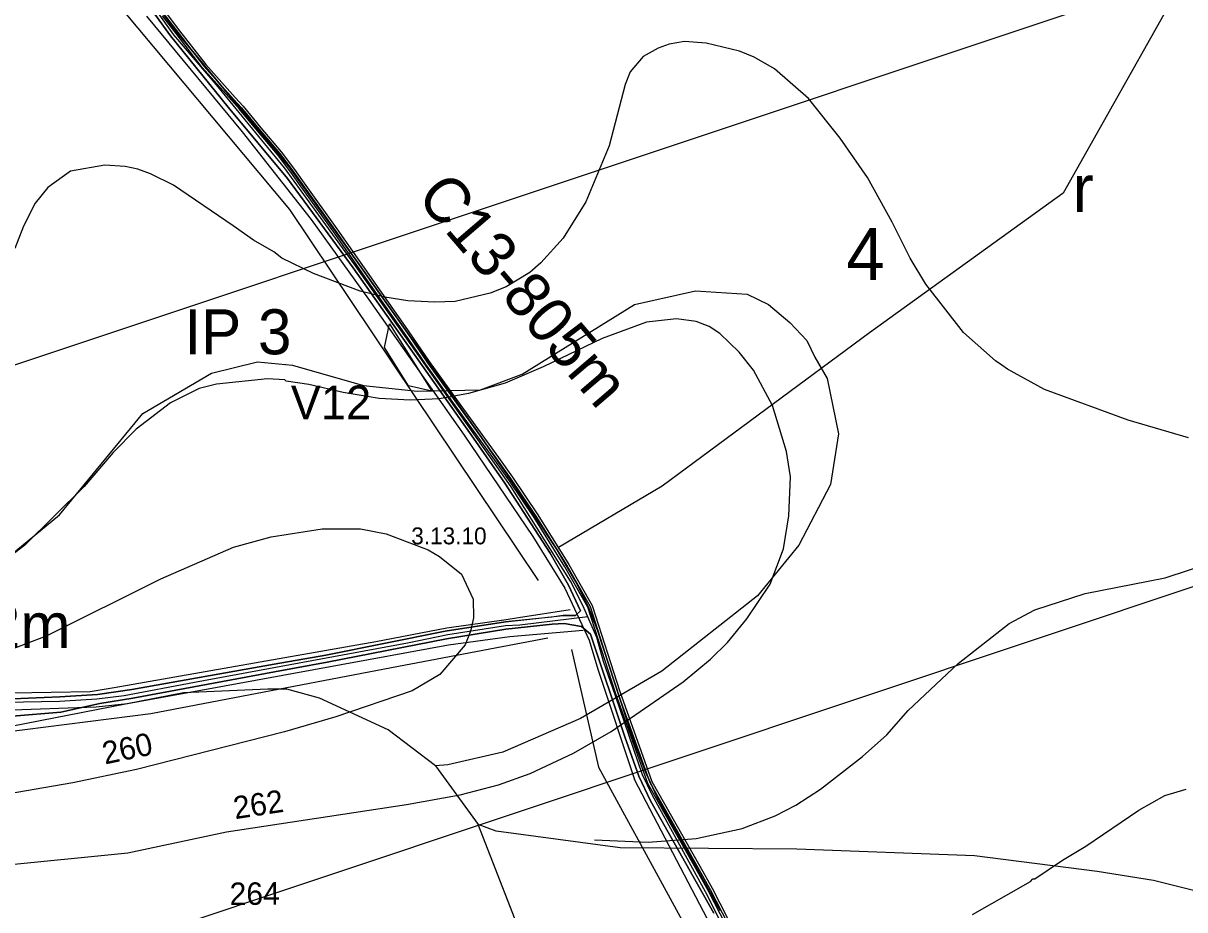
# Model space of a CAD drawing. Extents: x -662500 to -653478, y -1056827 to -1049993.
# Drawn here: x -660694 to -660178, y -1051841 to -1051447 of the extents above; entities that cross this region are included whole.
import ezdxf

# ---------------------------------------------------------------- set-up
doc = ezdxf.new("R2010")
doc.units = 0
for name, color, linetype in [('Vrstva 12', 7, 'Continuous'), ('Vrstva 18', 7, 'Continuous'), ('Vrstva 24', 7, 'Continuous'), ('Vrstva 42', 7, 'Continuous'), ('Vrstva 46', 7, 'Continuous'), ('Vrstva 47', 7, 'Continuous'), ('Vrstva 5', 7, 'Continuous'), ('Vrstva 52', 7, 'Continuous'), ('Vrstva 54', 7, 'Continuous'), ('Vrstva 57', 7, 'Continuous'), ('Vrstva 61', 7, 'Continuous'), ('Vrstva 7', 7, 'Continuous')]:
    doc.layers.add(name, color=color, linetype=linetype)

msp = doc.modelspace()

# ---------------------------------------------------------------- linework, layer by layer
at = {"layer": 'Vrstva 12'}
for points in [[(-660360.24, -1051950.23), (-660359.43, -1051916.22), (-660360.3, -1051903.02), (-660361.18, -1051897.07), (-660366.16, -1051882.51), (-660369.49, -1051875.71), (-660391, -1051833), (-660414.6, -1051790.23), (-660418.98, -1051781.07), (-660430.99, -1051745.93), (-660436.32, -1051730.61), (-660439.34, -1051720.04), (-660445.45, -1051706.03), (-660451.02, -1051695.02), (-660477.33, -1051653.06), (-660546.82, -1051554.5), (-660578.08, -1051511.29), (-660608.3, -1051474.46), (-660627.26, -1051452.26), (-660641.91, -1051431.52)], [(-660443.36, -1051710.83), (-660473.56, -1051714.47), (-660479.86, -1051714.82), (-660505.53, -1051718.82), (-660523.47, -1051722.46), (-660618.09, -1051739.92), (-660649.3, -1051745.86), (-660661.47, -1051747.41), (-660677.98, -1051748.43), (-660717.94, -1051749.1)]]:
    msp.add_lwpolyline(points, dxfattribs=at)
at = {"layer": 'Vrstva 24'}
for points in [[(-660700, -1051683.5), (-660678, -1051665.5), (-660641, -1051620.5), (-660610.5, -1051602.5), (-660590, -1051597.5), (-660574.5, -1051599), (-660543, -1051608), (-660519, -1051610.5), (-660491, -1051610), (-660472.5, -1051603), (-660422.5, -1051572), (-660395.5, -1051566), (-660372.5, -1051567.5), (-660363, -1051572), (-660353.5, -1051580), (-660346, -1051588), (-660342.5, -1051595.5), (-660337, -1051605), (-660332, -1051629.5), (-660335.5, -1051652), (-660349.5, -1051679), (-660368, -1051701.5), (-660410.5, -1051735), (-660446.5, -1051756), (-660481, -1051771), (-660505.5, -1051776.5), (-660511, -1051777)], [(-660511, -1051777), (-660532, -1051761), (-660562.5, -1051747), (-660577, -1051743), (-660585.5, -1051743), (-660623, -1051744.5), (-660699.5, -1051759.5), (-660719, -1051760.5), (-660775, -1051753.5)], [(-660511, -1051777), (-660492, -1051803)], [(-660495.5, -1052000), (-660475, -1051936.5), (-660466, -1051896), (-660469, -1051862), (-660492, -1051803)], [(-659520, -1051972), (-659551, -1051972), (-659585, -1051965), (-659628, -1051953.5), (-659656, -1051950), (-659695.5, -1051945.5), (-659741.5, -1051944.5), (-659798.5, -1051933.5), (-659814, -1051928.5), (-659835, -1051923), (-659866.5, -1051918), (-659918.5, -1051913.5), (-659953.5, -1051914), (-660000, -1051904), (-660067, -1051864.5), (-660112, -1051848), (-660192, -1051828), (-660217, -1051824), (-660271.5, -1051817), (-660350.5, -1051814), (-660429, -1051813.5), (-660484, -1051806), (-660492, -1051803)]]:
    msp.add_lwpolyline(points, dxfattribs=at)
at = {"layer": 'Vrstva 42'}
msp.add_line((-660574.43, -1051512.72), (-660570.88, -1051517.67), dxfattribs=at)
for points in [[(-660631.48, -1051443.25), (-660625.46, -1051451.04), (-660613.85, -1051466.12), (-660600.69, -1051480.79), (-660597.24, -1051484.64), (-660589.33, -1051494.21), (-660580.35, -1051504.83), (-660574.43, -1051512.72)], [(-660570.88, -1051517.67), (-660554.92, -1051539.99), (-660539.07, -1051562.68), (-660523.89, -1051584.27), (-660514.59, -1051597.91), (-660502.41, -1051614.85), (-660483.86, -1051640.65), (-660477.59, -1051649.39), (-660466.35, -1051666.07), (-660452.65, -1051688.05), (-660442.33, -1051706.16), (-660430.09, -1051744.32), (-660415.79, -1051784.36), (-660394.39, -1051822.11), (-660388.91, -1051831.89), (-660375.45, -1051858.16), (-660364.58, -1051882.73), (-660359.98, -1051896.4)]]:
    msp.add_lwpolyline(points, dxfattribs=at)
at = {"layer": 'Vrstva 46'}
msp.add_line((-659811.8, -1051303.28), (-660954.84, -1051684.73), dxfattribs=at)
at = {"layer": 'Vrstva 47'}
msp.add_line((-659729.76, -1051549.11), (-661071.93, -1051997.01), dxfattribs=at)
for points in [[(-660376.35, -1051858.59), (-660389.79, -1051832.36), (-660395.26, -1051822.6), (-660416.7, -1051784.78), (-660431.03, -1051744.64), (-660443.25, -1051706.56), (-660453.51, -1051688.57), (-660467.19, -1051666.61), (-660478.41, -1051649.96), (-660484.68, -1051641.23), (-660503.22, -1051615.44), (-660515.41, -1051598.49), (-660524.71, -1051584.84), (-660539.89, -1051563.26), (-660555.74, -1051540.57), (-660571.69, -1051518.26), (-660575.23, -1051513.31), (-660581.14, -1051505.46), (-660590.1, -1051494.85), (-660598, -1051485.29), (-660601.44, -1051481.46), (-660614.62, -1051466.77), (-660626.25, -1051451.65), (-660632.29, -1051443.84)], [(-660630.67, -1051442.66), (-660624.67, -1051450.43), (-660613.08, -1051465.49), (-660599.95, -1051480.12), (-660596.48, -1051483.99), (-660588.56, -1051493.57), (-660579.57, -1051504.21), (-660573.62, -1051512.13), (-660570.07, -1051517.09), (-660554.1, -1051539.41), (-660538.25, -1051562.11), (-660523.07, -1051583.7), (-660513.77, -1051597.34), (-660501.6, -1051614.27), (-660483.05, -1051640.06), (-660476.77, -1051648.82), (-660465.51, -1051665.52), (-660451.79, -1051687.54), (-660441.41, -1051705.75), (-660429.14, -1051744), (-660414.87, -1051783.94), (-660393.52, -1051821.61), (-660388.03, -1051831.41), (-660374.55, -1051857.73)]]:
    msp.add_lwpolyline(points, dxfattribs=at)
at = {"layer": 'Vrstva 5'}
for points in [[(-660643.37, -1051432.2), (-660628.67, -1051452.76), (-660603.07, -1051484.44), (-660576.76, -1051516.12), (-660547.54, -1051555.75), (-660494.08, -1051631.43), (-660480.23, -1051651.45), (-660460.09, -1051682.58), (-660451.92, -1051696.73), (-660446.59, -1051708.11), (-660448.84, -1051710.24), (-660454.31, -1051710.26), (-660459.32, -1051710.92), (-660479.93, -1051713.09), (-660506.65, -1051717.21), (-660559.77, -1051727.87), (-660582.6, -1051731.84), (-660645.9, -1051743.08), (-660661.14, -1051745.34), (-660677.92, -1051746.35), (-660698.73, -1051747.17)], [(-660698.73, -1051747.17), (-660677.92, -1051746.35), (-660661.14, -1051745.34), (-660645.9, -1051743.08), (-660582.6, -1051731.84), (-660559.77, -1051727.87), (-660506.65, -1051717.21), (-660479.93, -1051713.09), (-660454.31, -1051710.26), (-660448.84, -1051710.24), (-660446.59, -1051708.11), (-660451.92, -1051696.73), (-660460.09, -1051682.58), (-660480.23, -1051651.45), (-660494.08, -1051631.43), (-660547.54, -1051555.75), (-660576.76, -1051516.12), (-660603.07, -1051484.44), (-660628.67, -1051452.76), (-660643.37, -1051432.2)], [(-660640.8, -1051430.74), (-660626.12, -1051450.8), (-660600.55, -1051481.61), (-660576.08, -1051510.79), (-660544.9, -1051554.22), (-660491.61, -1051629.68), (-660477.62, -1051649.74), (-660456.97, -1051681.03), (-660448.65, -1051695.32), (-660443.2, -1051706.24), (-660438.99, -1051716.67), (-660423.75, -1051763.34), (-660417.38, -1051780.39), (-660412.48, -1051790.94), (-660384.48, -1051841.24)], [(-660384.48, -1051841.24), (-660412.48, -1051790.94), (-660417.38, -1051780.39), (-660423.75, -1051763.34), (-660438.99, -1051716.67), (-660443.2, -1051706.24), (-660448.65, -1051695.32), (-660456.97, -1051681.03), (-660477.62, -1051649.74), (-660491.61, -1051629.68), (-660544.9, -1051554.22), (-660576.08, -1051510.79), (-660600.55, -1051481.61), (-660626.12, -1051450.8), (-660640.8, -1051430.74)], [(-660698.84, -1051754.98), (-660677.41, -1051753.19), (-660660.15, -1051749.3), (-660645.39, -1051746.99), (-660582.45, -1051735.27), (-660559.13, -1051730.93), (-660506.15, -1051720.51), (-660479.78, -1051716.3), (-660459.1, -1051714.07), (-660453.85, -1051713.76), (-660446.11, -1051715.07), (-660442.11, -1051718.53), (-660426.93, -1051764.14), (-660420.65, -1051781.56), (-660415.51, -1051792.48), (-660387.33, -1051842.39)], [(-660387.33, -1051842.39), (-660415.51, -1051792.48), (-660420.65, -1051781.56), (-660426.93, -1051764.14), (-660442.11, -1051718.53), (-660446.11, -1051715.07), (-660453.85, -1051713.76), (-660459.1, -1051714.07), (-660479.78, -1051716.3), (-660506.15, -1051720.51), (-660559.13, -1051730.93), (-660582.45, -1051735.27), (-660645.39, -1051746.99), (-660660.15, -1051749.3), (-660677.41, -1051753.19), (-660698.84, -1051754.98)]]:
    msp.add_lwpolyline(points, dxfattribs=at)
at = {"layer": 'Vrstva 52'}
for points in [[(-660724.66, -1051248.73), (-660684.32, -1051385.67), (-660663.6, -1051424.65), (-660575.82, -1051529.8), (-660465.32, -1051694.68)], [(-660450.62, -1051725.35), (-660438.63, -1051777.57), (-660372.18, -1051899.19), (-660374.76, -1051942.19)]]:
    msp.add_lwpolyline(points, dxfattribs=at)
at = {"layer": 'Vrstva 54'}
msp.add_lwpolyline([(-661061.27, -1051999.59), (-661050.24, -1051980.46), (-661044.92, -1051955.41), (-661013, -1051874.07), (-660972.1, -1051779.61), (-660941.44, -1051708.81), (-660929, -1051706.7), (-660806.12, -1051752.81), (-660721.57, -1051764.39), (-660637.41, -1051753.69), (-660533.68, -1051733.93), (-660461.07, -1051720.1)], dxfattribs=at)
at = {"layer": 'Vrstva 57'}
msp.add_lwpolyline([(-660187.47, -1051443.16), (-660232.12, -1051522.59), (-660318.13, -1051584.62), (-660410.24, -1051652.77), (-660456.3, -1051680.03)], dxfattribs=at)
at = {"layer": 'Vrstva 61'}
for points in [[(-660639.33, -1051443.93), (-660596.87, -1051495.32), (-660566.21, -1051534.31), (-660540.68, -1051569.66), (-660498.24, -1051630.17), (-660467.78, -1051675.17), (-660453.56, -1051698.12), (-660442.69, -1051721.15), (-660438.79, -1051734.03), (-660422.61, -1051783.06)], [(-660451.14, -1051707.63), (-660474.16, -1051711.28), (-660479.57, -1051712.14), (-660505.95, -1051715.78), (-660537.46, -1051721.89), (-660653.73, -1051742.33), (-660664.36, -1051744.2), (-660698.99, -1051744.72), (-660758.7, -1051743.25), (-660783.26, -1051740.76), (-660825.72, -1051731.73), (-660830.88, -1051722.68), (-660849.8, -1051717.29), (-660859.99, -1051722.17), (-660880.72, -1051714), (-660917.89, -1051699.35), (-660928.19, -1051693.51), (-660943.06, -1051695.75), (-660941.1, -1051708.76)], [(-660445.4, -1051716.9), (-660477.98, -1051719.69), (-660505.24, -1051723.42), (-660540.71, -1051729.9), (-660565.04, -1051734.35), (-660604.73, -1051741.6), (-660647.83, -1051749.47), (-660661.77, -1051751.01), (-660703.1, -1051752.45), (-660734.66, -1051751.75), (-660782.46, -1051748.72), (-660819.5, -1051740.1), (-660851.2, -1051731.93), (-660876.31, -1051723.38), (-660883.5, -1051720.93), (-660917.42, -1051706.42), (-660927.38, -1051702.16), (-660936.55, -1051702.02), (-660942.03, -1051702.79)], [(-660364.83, -1051948.96), (-660364.83, -1051899.24), (-660369.69, -1051884.21), (-660422.61, -1051783.06)]]:
    msp.add_lwpolyline(points, dxfattribs=at)
msp.add_lwpolyline([(-660512.63, -1051610.55), (-660522.96, -1051608.18), (-660533.59, -1051591.23), (-660531.35, -1051580.68)], close=True, dxfattribs=at)
at = {"layer": 'Vrstva 7'}
for p, q in [((-660400.29, -1051455.2), (-660407.1, -1051456.47)), ((-660390.66, -1051455.9), (-660400.29, -1051455.2)), ((-660412.06, -1051458.17), (-660418.72, -1051461.86)), ((-660407.1, -1051456.47), (-660412.06, -1051458.17)), ((-660375.92, -1051459.45), (-660390.66, -1051455.9)), ((-660369.4, -1051462.14), (-660375.92, -1051459.45)), ((-660418.72, -1051461.86), (-660424.53, -1051468.66)), ((-660360.33, -1051467.38), (-660369.4, -1051462.14)), ((-660424.53, -1051468.66), (-660426.79, -1051474.33)), ((-660345.31, -1051480.56), (-660360.33, -1051467.38)), ((-660426.79, -1051474.33), (-660433.88, -1051501.54)), ((-660331.14, -1051498.14), (-660345.31, -1051480.56)), ((-660433.88, -1051501.54), (-660444.22, -1051526.48)), ((-660319.09, -1051515.71), (-660331.14, -1051498.14)), ((-660657.93, -1051510.18), (-660673.1, -1051512.87)), ((-660648.86, -1051510.75), (-660657.93, -1051510.18)), ((-660643.2, -1051511.88), (-660648.86, -1051510.75)), ((-660637.53, -1051514.01), (-660643.2, -1051511.88)), ((-660673.1, -1051512.87), (-660683.16, -1051520.1)), ((-660627.32, -1051519.11), (-660637.53, -1051514.01)), ((-660308.04, -1051535.55), (-660319.09, -1051515.71)), ((-660683.16, -1051520.1), (-660688.83, -1051527.04)), ((-660600.82, -1051537.11), (-660627.32, -1051519.11)), ((-660688.83, -1051527.04), (-660693.97, -1051537.19)), ((-660444.22, -1051526.48), (-660454.29, -1051542.63)), ((-660693.97, -1051537.19), (-660697.9, -1051547.17)), ((-660591.89, -1051543.48), (-660600.82, -1051537.11)), ((-660300.1, -1051551.42), (-660308.04, -1051535.55)), ((-660454.29, -1051542.63), (-660464.21, -1051553.55)), ((-660582.82, -1051548.59), (-660591.89, -1051543.48)), ((-660579.28, -1051551.42), (-660582.82, -1051548.59)), ((-660565.25, -1051558.22), (-660579.28, -1051551.42)), ((-660464.21, -1051553.55), (-660469.03, -1051557.8)), ((-660293.16, -1051563.04), (-660300.1, -1051551.42)), ((-660544.42, -1051566.16), (-660565.25, -1051558.22)), ((-660469.03, -1051557.8), (-660479.66, -1051564.18)), ((-660276.43, -1051584.44), (-660293.16, -1051563.04)), ((-660533.51, -1051568.85), (-660544.42, -1051566.16)), ((-660523.3, -1051570.41), (-660533.51, -1051568.85)), ((-660486.74, -1051567.01), (-660502.19, -1051570.69)), ((-660479.66, -1051564.18), (-660486.74, -1051567.01)), ((-660511.4, -1051570.98), (-660523.3, -1051570.41)), ((-660502.19, -1051570.69), (-660511.4, -1051570.98)), ((-660403.98, -1051578.49), (-660417.3, -1051579.91)), ((-660395.19, -1051579.62), (-660403.98, -1051578.49)), ((-660417.3, -1051579.91), (-660437, -1051587.13)), ((-660389.38, -1051581.89), (-660395.19, -1051579.62)), ((-660384.7, -1051585.01), (-660389.38, -1051581.89)), ((-660262.23, -1051597.15), (-660276.43, -1051584.44)), ((-660437, -1051587.13), (-660463.22, -1051599.75)), ((-660376.06, -1051593.23), (-660384.7, -1051585.01)), ((-660369.68, -1051601.3), (-660376.06, -1051593.23)), ((-660463.22, -1051599.75), (-660480.08, -1051606.97)), ((-660259.31, -1051598.98), (-660262.23, -1051597.15)), ((-660256.8, -1051600.8), (-660259.31, -1051598.98)), ((-660585.66, -1051605.13), (-660608.33, -1051607.4)), ((-660577.86, -1051605.56), (-660585.66, -1051605.13)), ((-660361.32, -1051616.89), (-660369.68, -1051601.3)), ((-660240.44, -1051609.81), (-660256.8, -1051600.8)), ((-660615.99, -1051609.38), (-660628.74, -1051615.76)), ((-660608.33, -1051607.4), (-660615.99, -1051609.38)), ((-660577.3, -1051606.12), (-660577.86, -1051605.56)), ((-660567.23, -1051607.54), (-660577.3, -1051606.12)), ((-660551.93, -1051611.22), (-660567.23, -1051607.54)), ((-660480.08, -1051606.97), (-660496.38, -1051611.65)), ((-660203.31, -1051623.41), (-660240.44, -1051609.81)), ((-660536.06, -1051613.77), (-660551.93, -1051611.22)), ((-660522.17, -1051614.63), (-660536.06, -1051613.77)), ((-660509.13, -1051613.92), (-660522.17, -1051614.63)), ((-660496.38, -1051611.65), (-660509.13, -1051613.92)), ((-660628.74, -1051615.76), (-660643.9, -1051627.38)), ((-660355.09, -1051637.3), (-660361.32, -1051616.89)), ((-660176.52, -1051631.35), (-660203.31, -1051623.41)), ((-660643.9, -1051627.38), (-660654.11, -1051637.87)), ((-660654.11, -1051637.87), (-660667, -1051652.89)), ((-660353.24, -1051648.64), (-660355.09, -1051637.3)), ((-660353.95, -1051665.93), (-660353.24, -1051648.64)), ((-660667, -1051652.89), (-660693.36, -1051678.97)), ((-660356.36, -1051680.67), (-660353.95, -1051665.93)), ((-660583.96, -1051675.28), (-660561.28, -1051671.74)), ((-660561.28, -1051671.74), (-660544.28, -1051671.74)), ((-660544.28, -1051671.74), (-660532.94, -1051674.01)), ((-660600.68, -1051679.82), (-660583.96, -1051675.28)), ((-660532.94, -1051674.01), (-660514.23, -1051681.09)), ((-660693.36, -1051678.97), (-660703.57, -1051686.76)), ((-660632.99, -1051693.99), (-660600.68, -1051679.82)), ((-660514.23, -1051681.09), (-660509.13, -1051684.07)), ((-660362.31, -1051696.25), (-660356.36, -1051680.67)), ((-660509.13, -1051684.07), (-660499.49, -1051691.86)), ((-660186.87, -1051693.42), (-660165.89, -1051686.62)), ((-660499.49, -1051691.86), (-660494.25, -1051702.92)), ((-660683.73, -1051719.21), (-660632.99, -1051693.99)), ((-660372.66, -1051711.7), (-660362.31, -1051696.25)), ((-660222.3, -1051700.51), (-660186.87, -1051693.42)), ((-660494.25, -1051702.92), (-660494.11, -1051711.28)), ((-660244.69, -1051707.73), (-660222.3, -1051700.51)), ((-660256.17, -1051713.83), (-660244.69, -1051707.73)), ((-660494.11, -1051711.28), (-660495.39, -1051717.23)), ((-660381.3, -1051722.19), (-660372.66, -1051711.7)), ((-660495.39, -1051717.23), (-660497.79, -1051723.18)), ((-660278.84, -1051731.54), (-660256.17, -1051713.83)), ((-660706.4, -1051727.86), (-660683.73, -1051719.21)), ((-660497.79, -1051723.18), (-660508.99, -1051736.5)), ((-660388.81, -1051729.56), (-660381.3, -1051722.19)), ((-660401, -1051739.62), (-660388.81, -1051729.56)), ((-660300.95, -1051752.37), (-660278.84, -1051731.54)), ((-660508.99, -1051736.5), (-660521.32, -1051743.73)), ((-660521.32, -1051743.73), (-660555.33, -1051755.21)), ((-660432.89, -1051761.73), (-660401, -1051739.62)), ((-660310.45, -1051763.29), (-660300.95, -1051752.37)), ((-660555.33, -1051755.21), (-660578.01, -1051761.87)), ((-660578.01, -1051761.87), (-660643.76, -1051778.59)), ((-660449.64, -1051771.39), (-660432.89, -1051761.73)), ((-660321.22, -1051772.92), (-660310.45, -1051763.29)), ((-660468.88, -1051780.43), (-660449.64, -1051771.39)), ((-660339.92, -1051787.38), (-660321.22, -1051772.92)), ((-660643.76, -1051778.59), (-660672.11, -1051784.54)), ((-660483.06, -1051785.39), (-660468.88, -1051780.43)), ((-660672.11, -1051784.54), (-660723.12, -1051793.33)), ((-660500.06, -1051789.93), (-660483.06, -1051785.39)), ((-660523.87, -1051794.18), (-660500.06, -1051789.93)), ((-660350.83, -1051794.46), (-660339.92, -1051787.38)), ((-660198.49, -1051796.73), (-660187.01, -1051790.21)), ((-660187.01, -1051790.21), (-660177.52, -1051787.38)), ((-660603.8, -1051806.37), (-660523.87, -1051794.18)), ((-660360.05, -1051799.28), (-660350.83, -1051794.46)), ((-660374.78, -1051804.81), (-660360.05, -1051799.28)), ((-660222.01, -1051812.75), (-660198.49, -1051796.73)), ((-660647.73, -1051815.72), (-660603.8, -1051806.37)), ((-660395.17, -1051809.31), (-660374.78, -1051804.81)), ((-660440.4, -1051809.91), (-660416.45, -1051810.9)), ((-660416.45, -1051810.9), (-660395.17, -1051809.31)), ((-660714.9, -1051822.38), (-660647.73, -1051815.72)), ((-660232.36, -1051818.84), (-660222.01, -1051812.75)), ((-660244.69, -1051827.2), (-660232.36, -1051818.84)), ((-660272.46, -1051843.07), (-660246.67, -1051828.33)), ((-660246.67, -1051828.33), (-660245.54, -1051827.2)), ((-660245.54, -1051827.2), (-660244.69, -1051827.2))]:
    msp.add_line(p, q, dxfattribs=at)

# ---------------------------------------------------------------- texts
at = {"layer": 'Vrstva 18'}
for s, rotation, p in [('C13-805m', 310.5895, (-660519.94, -1051524.54)), ('C14-842m', 360, (-660797.99, -1051724.66))]:
    msp.add_text(s, height=20, rotation=rotation, dxfattribs=at).set_placement(p)
at = {"layer": 'Vrstva 24'}
msp.add_text('3.13.10', height=7.5, dxfattribs=at).set_placement((-660521.75, -1051678.6))
at = {"layer": 'Vrstva 5'}
msp.add_text('r', height=21, dxfattribs=at).set_placement((-660227.93, -1051531.04))
at = {"layer": 'Vrstva 52'}
msp.add_text('IP 3', height=20, dxfattribs=at).set_placement((-660622.55, -1051594.2))
at = {"layer": 'Vrstva 57'}
msp.add_text('4', height=23, dxfattribs=at).set_placement((-660328.47, -1051561.12))
at = {"layer": 'Vrstva 61'}
msp.add_text('V12', height=15, dxfattribs=at).set_placement((-660575.27, -1051623.06))
at = {"layer": 'Vrstva 7'}
for s, rotation, p in [('260', 11.8593, (-660657.82, -1051776.43)), ('262', 8.6694, (-660599.99, -1051800.73)), ('264', 0.5741, (-660602.42, -1051838.88))]:
    msp.add_text(s, height=10, rotation=rotation, dxfattribs=at).set_placement(p)

doc.saveas('drawing.dxf')
